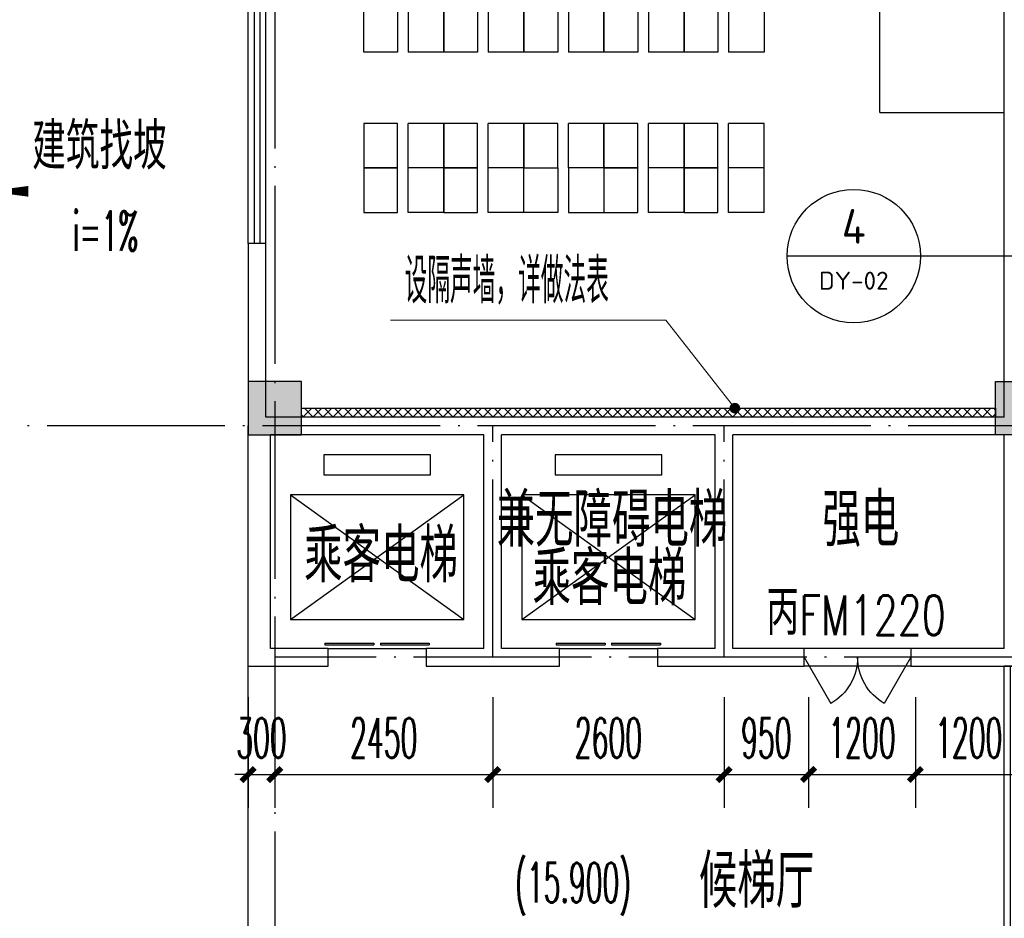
# Model space of a CAD drawing. Extents: x 1779708 to 7299578, y -1121471 to 88434.
# Tile 466 of 656: x 4757449 to 4768517, y -953277 to -943176. Entities that reach past the tile are written whole.
import ezdxf
from ezdxf.enums import TextEntityAlignment as Align

# ---------------------------------------------------------------- set-up
doc = ezdxf.new("R2010")
doc.units = 0
doc.header["$LTSCALE"] = 1000
doc.header["$MEASUREMENT"] = 0
doc.linetypes.add('DOTE', pattern=[2.42, 2, -0.2, 0.02, -0.2])
doc.layers.get('0').update_dxf_attribs({"linetype": 'CONTINUOUS'})
doc.layers.get('Defpoints').update_dxf_attribs({"linetype": 'CONTINUOUS'})
for name, color, linetype in [('a-dims', 7, 'CONTINUOUS'), ('DIM_IDEN', 3, 'CONTINUOUS'), ('DIM_SYMB', 3, 'CONTINUOUS'), ('DOTE', 1, 'DOTE'), ('EVTR', 2, 'CONTINUOUS'), ('FUR', 9, 'CONTINUOUS'), ('PUB_DIM', 3, 'CONTINUOUS'), ('PUB_TEXT', 7, 'CONTINUOUS'), ('SPACE', 7, 'CONTINUOUS'), ('WALL', 255, 'CONTINUOUS'), ('WINDOW', 2, 'CONTINUOUS'), ('WINDOW_TEXT', 7, 'CONTINUOUS'), ('修改', 6, 'CONTINUOUS'), ('墙柱', 2, 'CONTINUOUS'), ('室外构件', 4, 'CONTINUOUS')]:
    doc.layers.add(name, color=color, linetype=linetype)
doc.layers.add('DIM_ELEV', color=3, linetype='CONTINUOUS', lineweight=13)
doc.styles.add('_TCH_DIM', font='SIMPLEX.shx', dxfattribs={"width": 0.7, "bigfont": 'GBCBIG.shx'})
doc.styles.add('_TCH_DIM_T3', font='SIMPLEX.shx', dxfattribs={"width": 0.494118, "bigfont": 'GBCBIG.shx'})
doc.styles.add('_TCH_SPACE', font='SIMPLEX', dxfattribs={"height": 5, "bigfont": 'GBCBIG'})
doc.styles.add('_TCH_WINDOW', font='SIMPLEX', dxfattribs={"height": 3.5, "bigfont": 'GBCBIG'})
doc.styles.get("Standard").update_dxf_attribs({"font": 'GBENOR', "bigfont": 'GBCBIG'})
doc.dimstyles.new('_TCH_ARCH&&150', dxfattribs={"dimtxt": 446.25, "dimasz": 150, "dimexe": 375, "dimexo": 450, "dimgap": 189.375, "dimtad": 1, "dimdec": 0, "dimzin": 0, "dimdsep": 46, "dimtxsty": '_TCH_DIM_T3', "dimblk": 'ARCHTICK', "dimcen": 0.09, "dimdle": 225, "dimclrt": 7, "dimazin": 2, "dimtfac": 1, "dimtdec": 0, "dimtix": 1, "dimtmove": 2, "dimatfit": 3, "dimfxl": 250, "dimtolj": 1, "dimtzin": 0, "dimarcsym": 0})

# ---------------------------------------------------------------- blocks, each defined once
blk = doc.blocks.new('A$C159220C3')
at = {"layer": 'DOTE'}
for p, q in [((68000, 149200), (68000, 7200)), ((86800, 122300), (59600, 122300))]:
    blk.add_line(p, q, dxfattribs=at)
blk = doc.blocks.new('A$C606A0922')
at = {"layer": '墙柱'}
h = blk.add_hatch(color=256, dxfattribs=at)
h.paths.add_polyline_path([(24950, 87000), (25450, 87000), (25450, 87500), (24950, 87500)])
h.paths.add_polyline_path([(66900, 125200), (67500, 125200), (67500, 124600), (66900, 124600)])
h.paths.add_polyline_path([(16600, 125200), (17100, 125200), (17100, 124700), (16600, 124700)])
h.paths.add_polyline_path([(27130, 122900), (27130, 122600), (26430, 122600), (26430, 122900)])
h.paths.add_polyline_path([(54500, 138000), (55000, 138000), (55000, 137500), (54500, 137500)])
h.paths.add_polyline_path([(16600, 87000), (17100, 87000), (17100, 87500), (16600, 87500)])
h.paths.add_polyline_path([(42000, 96300), (42500, 96300), (42500, 96800), (42000, 96800)])
h.paths.add_polyline_path([(58500, 105100), (59000, 105100), (59000, 105600), (58500, 105600)])
h.paths.add_polyline_path([(13000, 93250), (13500, 93250), (13500, 93750), (13000, 93750)])
h.paths.add_polyline_path([(66700, 100900), (67200, 100900), (67200, 101400), (66700, 101400)])
h.paths.add_polyline_path([(20700, 118600), (21200, 118600), (21200, 118100), (20700, 118100)])
h.paths.add_polyline_path([(20700, 112000), (21200, 112000), (21200, 111500), (20700, 111500)])
h.paths.add_polyline_path([(13000, 106150), (13500, 106150), (13500, 105650), (13000, 105650)])
h.paths.add_polyline_path([(20700, 99800), (21200, 99800), (21200, 100300), (20700, 100300)])
h.paths.add_polyline_path([(13000, 87000), (13500, 87000), (13500, 87500), (13000, 87500)])
h.paths.add_polyline_path([(74900, 125200), (75600, 125200), (75600, 124600), (74900, 124600)])
h.paths.add_polyline_path([(54900, 113500), (54400, 113500), (54400, 113000), (54900, 113000)])
h.paths.add_polyline_path([(74900, 96300), (75600, 96300), (75600, 96800), (74900, 96800)])
h.paths.add_polyline_path([(500, 93250), (1000, 93250), (1000, 93750), (500, 93750)])
h.paths.add_polyline_path([(500, 106150), (1000, 106150), (1000, 105650), (500, 105650)])
h.paths.add_polyline_path([(8400, 125200), (8900, 125200), (8900, 124700), (8400, 124700)])
h.paths.add_polyline_path([(66900, 113600), (67500, 113600), (67500, 113000), (66900, 113000)])
h.paths.add_polyline_path([(74900, 113000), (75600, 113000), (75600, 113600), (74900, 113600)])
h.paths.add_polyline_path([(58500, 113000), (59100, 113000), (59100, 113600), (58500, 113600)])
h.paths.add_polyline_path([(66700, 105100), (67200, 105100), (67200, 105600), (66700, 105600)])
h.paths.add_polyline_path([(54400, 105100), (54900, 105100), (54900, 105600), (54400, 105600)])
h.paths.add_polyline_path([(50150, 125200), (50650, 125200), (50650, 124700), (50150, 124700)])
h.paths.add_polyline_path([(46200, 87000), (46700, 87000), (46700, 87500), (46200, 87500)])
h.paths.add_polyline_path([(42500, 99800), (42000, 99800), (42000, 100300), (42500, 100300)])
h.paths.add_polyline_path([(42500, 87000), (42000, 87000), (42000, 87500), (42500, 87500)])
h.paths.add_polyline_path([(24900, 99800), (25400, 99800), (25400, 100300), (24900, 100300)])
h.paths.add_polyline_path([(20700, 106150), (21200, 106150), (21200, 105650), (20700, 105650)])
h.paths.add_polyline_path([(13000, 100300), (13500, 100300), (13500, 99800), (13000, 99800)])
h.paths.add_polyline_path([(16600, 112000), (17100, 112000), (17100, 111500), (16600, 111500)])
h.paths.add_polyline_path([(8200, 112000), (8700, 112000), (8700, 111500), (8200, 111500)])
h.paths.add_polyline_path([(500, 112000), (1000, 112000), (1000, 111500), (500, 111500)])
h.paths.add_polyline_path([(16600, 118600), (17100, 118600), (17100, 118100), (16600, 118100)])
h.paths.add_polyline_path([(8400, 118700), (8900, 118700), (8900, 118100), (8400, 118100)])
h.paths.add_polyline_path([(74900, 99500), (75600, 99500), (75600, 100000), (74900, 100000)])
h.paths.add_polyline_path([(75100, 87000), (75600, 87000), (75600, 87500), (75100, 87500)])
h.paths.add_polyline_path([(66900, 96200), (67500, 96200), (67500, 96800), (66900, 96800)])
h.paths.add_polyline_path([(66950, 87000), (67450, 87000), (67450, 87500), (66950, 87500)])
h.paths.add_polyline_path([(58500, 96200), (59100, 96200), (59100, 96800), (58500, 96800)])
h.paths.add_polyline_path([(58550, 87000), (59050, 87000), (59050, 87500), (58550, 87500)])
h.paths.add_polyline_path([(50150, 99800), (50650, 99800), (50650, 100300), (50150, 100300)])
h.paths.add_polyline_path([(50150, 96300), (50650, 96300), (50650, 96800), (50150, 96800)])
h.paths.add_polyline_path([(50150, 87000), (50650, 87000), (50650, 87500), (50150, 87500)])
h.paths.add_polyline_path([(33100, 99800), (33600, 99800), (33600, 100300), (33100, 100300)])
h.paths.add_polyline_path([(33100, 96300), (33600, 96300), (33600, 96800), (33100, 96800)])
h.paths.add_polyline_path([(24900, 96300), (25400, 96300), (25400, 96800), (24900, 96800)])
h.paths.add_polyline_path([(500, 99800), (1000, 99800), (1000, 100300), (500, 100300)])
h.paths.add_polyline_path([(16600, 96300), (17100, 96300), (17100, 96800), (16600, 96800)])
h.paths.add_polyline_path([(33100, 87000), (33600, 87000), (33600, 87500), (33100, 87500)])
h.paths.add_polyline_path([(500, 87000), (1000, 87000), (1000, 87500), (500, 87500)])
h.paths.add_polyline_path([(74900, 128700), (75600, 128700), (75600, 128200), (74900, 128200)])
h.paths.add_polyline_path([(74900, 138000), (75600, 138000), (75600, 137500), (74900, 137500)])
h.paths.add_polyline_path([(66950, 128700), (67450, 128700), (67450, 128200), (66950, 128200)])
h.paths.add_polyline_path([(66950, 138000), (67450, 138000), (67450, 137500), (66950, 137500)])
h.paths.add_polyline_path([(58500, 125200), (59100, 125200), (59100, 124600), (58500, 124600)])
h.paths.add_polyline_path([(58550, 128700), (59050, 128700), (59050, 128200), (58550, 128200)])
h.paths.add_polyline_path([(58550, 138000), (59050, 138000), (59050, 137500), (58550, 137500)])
h.paths.add_polyline_path([(50150, 128700), (50650, 128700), (50650, 128200), (50150, 128200)])
h.paths.add_polyline_path([(50150, 138000), (50650, 138000), (50650, 137500), (50150, 137500)])
h.paths.add_polyline_path([(42000, 125200), (42500, 125200), (42500, 124700), (42000, 124700)])
h.paths.add_polyline_path([(42000, 128700), (42500, 128700), (42500, 128200), (42000, 128200)])
h.paths.add_polyline_path([(33100, 125200), (33600, 125200), (33600, 124700), (33100, 124700)])
h.paths.add_polyline_path([(25060, 125200), (25660, 125200), (25660, 124800), (25060, 124800)])
h.paths.add_polyline_path([(33100, 128700), (33600, 128700), (33600, 128200), (33100, 128200)])
h.paths.add_polyline_path([(24950, 128700), (25450, 128700), (25450, 128200), (24950, 128200)])
h.paths.add_polyline_path([(0, 125500), (700, 125500), (700, 125000), (0, 125000)])
h.paths.add_polyline_path([(0, 128700), (700, 128700), (700, 128200), (0, 128200)])
h.paths.add_polyline_path([(8150, 128700), (8650, 128700), (8650, 128200), (8150, 128200)])
h.paths.add_polyline_path([(16550, 128700), (17050, 128700), (17050, 128200), (16550, 128200)])
h.paths.add_polyline_path([(42000, 138000), (42500, 138000), (42500, 137500), (42000, 137500)])
h.paths.add_polyline_path([(33100, 138000), (33600, 138000), (33600, 137500), (33100, 137500)])
h.paths.add_polyline_path([(24950, 138000), (25450, 138000), (25450, 137500), (24950, 137500)])
h.paths.add_polyline_path([(16550, 138000), (17050, 138000), (17050, 137500), (16550, 137500)])
h.paths.add_polyline_path([(8150, 138000), (8650, 138000), (8650, 137500), (8150, 137500)])
h.paths.add_polyline_path([(0, 138000), (500, 138000), (500, 137500), (0, 137500)])
h.paths.add_polyline_path([(24950, 51000), (25450, 51000), (25450, 50500), (24950, 50500)])
h.paths.add_polyline_path([(66900, 12800), (67500, 12800), (67500, 13400), (66900, 13400)])
h.paths.add_polyline_path([(16600, 12800), (17100, 12800), (17100, 13300), (16600, 13300)])
h.paths.add_polyline_path([(27130, 15100), (27130, 15400), (26430, 15400), (26430, 15100)])
h.paths.add_polyline_path([(54500, 0), (55000, 0), (55000, 500), (54500, 500)])
h.paths.add_polyline_path([(16600, 51000), (17100, 51000), (17100, 50500), (16600, 50500)])
h.paths.add_polyline_path([(42000, 41700), (42500, 41700), (42500, 41200), (42000, 41200)])
h.paths.add_polyline_path([(58500, 32900), (59000, 32900), (59000, 32400), (58500, 32400)])
h.paths.add_polyline_path([(13000, 44750), (13500, 44750), (13500, 44250), (13000, 44250)])
h.paths.add_polyline_path([(66700, 37100), (67200, 37100), (67200, 36600), (66700, 36600)])
h.paths.add_polyline_path([(20700, 19400), (21200, 19400), (21200, 19900), (20700, 19900)])
h.paths.add_polyline_path([(20700, 26000), (21200, 26000), (21200, 26500), (20700, 26500)])
h.paths.add_polyline_path([(13000, 31850), (13500, 31850), (13500, 32350), (13000, 32350)])
h.paths.add_polyline_path([(20700, 38200), (21200, 38200), (21200, 37700), (20700, 37700)])
h.paths.add_polyline_path([(13000, 51000), (13500, 51000), (13500, 50500), (13000, 50500)])
h.paths.add_polyline_path([(74900, 12800), (75600, 12800), (75600, 13400), (74900, 13400)])
h.paths.add_polyline_path([(54900, 24500), (54400, 24500), (54400, 25000), (54900, 25000)])
h.paths.add_polyline_path([(74900, 41700), (75600, 41700), (75600, 41200), (74900, 41200)])
h.paths.add_polyline_path([(500, 44750), (1000, 44750), (1000, 44250), (500, 44250)])
h.paths.add_polyline_path([(500, 31850), (1000, 31850), (1000, 32350), (500, 32350)])
h.paths.add_polyline_path([(8400, 12800), (8900, 12800), (8900, 13300), (8400, 13300)])
h.paths.add_polyline_path([(66900, 24400), (67500, 24400), (67500, 25000), (66900, 25000)])
h.paths.add_polyline_path([(74900, 25000), (75600, 25000), (75600, 24400), (74900, 24400)])
h.paths.add_polyline_path([(58500, 25000), (59100, 25000), (59100, 24400), (58500, 24400)])
h.paths.add_polyline_path([(66700, 32900), (67200, 32900), (67200, 32400), (66700, 32400)])
h.paths.add_polyline_path([(54400, 32900), (54900, 32900), (54900, 32400), (54400, 32400)])
h.paths.add_polyline_path([(50150, 12800), (50650, 12800), (50650, 13300), (50150, 13300)])
h.paths.add_polyline_path([(46200, 51000), (46700, 51000), (46700, 50500), (46200, 50500)])
h.paths.add_polyline_path([(42500, 38200), (42000, 38200), (42000, 37700), (42500, 37700)])
h.paths.add_polyline_path([(42500, 51000), (42000, 51000), (42000, 50500), (42500, 50500)])
h.paths.add_polyline_path([(24900, 38200), (25400, 38200), (25400, 37700), (24900, 37700)])
h.paths.add_polyline_path([(20700, 31850), (21200, 31850), (21200, 32350), (20700, 32350)])
h.paths.add_polyline_path([(13000, 37700), (13500, 37700), (13500, 38200), (13000, 38200)])
h.paths.add_polyline_path([(16600, 26000), (17100, 26000), (17100, 26500), (16600, 26500)])
h.paths.add_polyline_path([(8200, 26000), (8700, 26000), (8700, 26500), (8200, 26500)])
h.paths.add_polyline_path([(500, 26000), (1000, 26000), (1000, 26500), (500, 26500)])
h.paths.add_polyline_path([(16600, 19400), (17100, 19400), (17100, 19900), (16600, 19900)])
h.paths.add_polyline_path([(8400, 19300), (8900, 19300), (8900, 19900), (8400, 19900)])
h.paths.add_polyline_path([(74900, 38500), (75600, 38500), (75600, 38000), (74900, 38000)])
h.paths.add_polyline_path([(75100, 51000), (75600, 51000), (75600, 50500), (75100, 50500)])
h.paths.add_polyline_path([(66900, 41800), (67500, 41800), (67500, 41200), (66900, 41200)])
h.paths.add_polyline_path([(66950, 51000), (67450, 51000), (67450, 50500), (66950, 50500)])
h.paths.add_polyline_path([(58500, 41800), (59100, 41800), (59100, 41200), (58500, 41200)])
h.paths.add_polyline_path([(58550, 51000), (59050, 51000), (59050, 50500), (58550, 50500)])
h.paths.add_polyline_path([(50150, 38200), (50650, 38200), (50650, 37700), (50150, 37700)])
h.paths.add_polyline_path([(50150, 41700), (50650, 41700), (50650, 41200), (50150, 41200)])
h.paths.add_polyline_path([(50150, 51000), (50650, 51000), (50650, 50500), (50150, 50500)])
h.paths.add_polyline_path([(33100, 38200), (33600, 38200), (33600, 37700), (33100, 37700)])
h.paths.add_polyline_path([(33100, 41700), (33600, 41700), (33600, 41200), (33100, 41200)])
h.paths.add_polyline_path([(24900, 41700), (25400, 41700), (25400, 41200), (24900, 41200)])
h.paths.add_polyline_path([(500, 38200), (1000, 38200), (1000, 37700), (500, 37700)])
h.paths.add_polyline_path([(16600, 41700), (17100, 41700), (17100, 41200), (16600, 41200)])
h.paths.add_polyline_path([(33100, 51000), (33600, 51000), (33600, 50500), (33100, 50500)])
h.paths.add_polyline_path([(500, 51000), (1000, 51000), (1000, 50500), (500, 50500)])
h.paths.add_polyline_path([(74900, 9300), (75600, 9300), (75600, 9800), (74900, 9800)])
h.paths.add_polyline_path([(74900, 0), (75600, 0), (75600, 500), (74900, 500)])
h.paths.add_polyline_path([(66950, 9300), (67450, 9300), (67450, 9800), (66950, 9800)])
h.paths.add_polyline_path([(66950, 0), (67450, 0), (67450, 500), (66950, 500)])
h.paths.add_polyline_path([(58500, 12800), (59100, 12800), (59100, 13400), (58500, 13400)])
h.paths.add_polyline_path([(58550, 9300), (59050, 9300), (59050, 9800), (58550, 9800)])
h.paths.add_polyline_path([(58550, 0), (59050, 0), (59050, 500), (58550, 500)])
h.paths.add_polyline_path([(50150, 9300), (50650, 9300), (50650, 9800), (50150, 9800)])
h.paths.add_polyline_path([(50150, 0), (50650, 0), (50650, 500), (50150, 500)])
h.paths.add_polyline_path([(42000, 12800), (42500, 12800), (42500, 13300), (42000, 13300)])
h.paths.add_polyline_path([(42000, 9300), (42500, 9300), (42500, 9800), (42000, 9800)])
h.paths.add_polyline_path([(33100, 12800), (33600, 12800), (33600, 13300), (33100, 13300)])
h.paths.add_polyline_path([(25060, 12800), (25660, 12800), (25660, 13200), (25060, 13200)])
h.paths.add_polyline_path([(33100, 9300), (33600, 9300), (33600, 9800), (33100, 9800)])
h.paths.add_polyline_path([(24950, 9300), (25450, 9300), (25450, 9800), (24950, 9800)])
h.paths.add_polyline_path([(0, 12500), (700, 12500), (700, 13000), (0, 13000)])
h.paths.add_polyline_path([(0, 9300), (700, 9300), (700, 9800), (0, 9800)])
h.paths.add_polyline_path([(8150, 9300), (8650, 9300), (8650, 9800), (8150, 9800)])
h.paths.add_polyline_path([(16550, 9300), (17050, 9300), (17050, 9800), (16550, 9800)])
h.paths.add_polyline_path([(42000, 0), (42500, 0), (42500, 500), (42000, 500)])
h.paths.add_polyline_path([(33100, 0), (33600, 0), (33600, 500), (33100, 500)])
h.paths.add_polyline_path([(24950, 0), (25450, 0), (25450, 500), (24950, 500)])
h.paths.add_polyline_path([(16550, 0), (17050, 0), (17050, 500), (16550, 500)])
h.paths.add_polyline_path([(8150, 0), (8650, 0), (8650, 500), (8150, 500)])
h.paths.add_polyline_path([(0, 0), (500, 0), (500, 500), (0, 500)])
for points in [[(58500, 113000), (59100, 113000), (59100, 113600), (58500, 113600)], [(66900, 113600), (67500, 113600), (67500, 113000), (66900, 113000)]]:
    blk.add_lwpolyline(points, close=True, dxfattribs=at)
blk = doc.blocks.new('zy')
at = {"layer": 'FUR', "color": 253}
for p, q in [((3615193, -1996551), (3615193, -1997051)), ((3615593, -1996551), (3615593, -1997051))]:
    blk.add_line(p, q, dxfattribs=at)
blk.add_lwpolyline([(3614693, -1996551), (3615073, -1996551), (3615073, -1997051), (3614693, -1997051)], close=True, dxfattribs=at)
blk = doc.blocks.new('A$C62770E1D')
at = {"layer": 'FUR'}
for p, q in [((2700, 7600), (2300, 7600)), ((3600, 7600), (3200, 7600)), ((4100, 7600), (4500, 7600)), ((5400, 7600), (5000, 7600)), ((6300, 7600), (5900, 7600)), ((2700, 7100), (2300, 7100)), ((2700, 7100), (2300, 7100)), ((2700, 7100), (2300, 7100)), ((2700, 7100), (2300, 7100)), ((3600, 7100), (3200, 7100)), ((3600, 7100), (3200, 7100)), ((4500, 7100), (4100, 7100)), ((5400, 7100), (5000, 7100)), ((6300, 7100), (5900, 7100)), ((2700, 6600), (2300, 6600)), ((3600, 6600), (3200, 6600)), ((4500, 6600), (4100, 6600)), ((5400, 6600), (5000, 6600)), ((6300, 6600), (5900, 6600)), ((2700, 5800), (2300, 5800)), ((3600, 5800), (3200, 5800)), ((4500, 5800), (4100, 5800)), ((5400, 5800), (5000, 5800)), ((6300, 5800), (5900, 5800)), ((2700, 1850), (2300, 1850)), ((3600, 1850), (3200, 1850)), ((4500, 1850), (4100, 1850)), ((5400, 1850), (5000, 1850)), ((6300, 1850), (5900, 1850)), ((2700, 1050), (2300, 1050)), ((3600, 1050), (3200, 1050)), ((4500, 1050), (4100, 1050)), ((5400, 1050), (5000, 1050)), ((6300, 1050), (5900, 1050)), ((2700, 550), (2300, 550)), ((2700, 550), (2300, 550)), ((3600, 550), (3200, 550)), ((3600, 550), (3200, 550)), ((4500, 550), (4100, 550)), ((5400, 550), (5000, 550)), ((6300, 550), (5900, 550)), ((2700, 50), (2300, 50)), ((3600, 50), (3200, 50)), ((5400, 50), (5000, 50)), ((6300, 50), (5900, 50))]:
    blk.add_line(p, q, dxfattribs=at)
at = {"layer": 'FUR', "color": 9}
for p, q in [((7600, 1175), (7600, 6175)), ((7600, 6175), (9000, 6175)), ((7600, 1175), (9000, 1175))]:
    blk.add_line(p, q, dxfattribs=at)
at = {"layer": 'FUR', "color": 253}
for p, q in [((4100, 550), (4100, 50)), ((4500, 550), (4500, 50)), ((4100, 50), (4500, 50))]:
    blk.add_line(p, q, dxfattribs=at)
at = {"layer": 'FUR'}
for points in [[(2300, 4300), (2700, 4300)], [(3200, 4300), (3600, 4300)], [(4100, 4300), (4500, 4300)], [(5000, 4300), (5400, 4300)], [(6300, 4300), (5900, 4300)], [(2300, 3350), (2700, 3350)], [(3200, 3350), (3600, 3350)], [(4100, 3350), (4500, 3350)], [(5000, 3350), (5400, 3350)], [(6300, 3350), (5900, 3350)]]:
    blk.add_lwpolyline(points, dxfattribs=at)
at = {"layer": 'FUR', "color": 253}
blk.add_lwpolyline([(3600, 550), (3980, 550), (3980, 50), (3600, 50)], close=True, dxfattribs=at)
at = {"layer": 'FUR', "xscale": -1, "rotation": 180}
for p in [(-3612893, -1989451), (-3611993, -1989451), (-3611093, -1989451)]:
    blk.add_blockref('zy', p, dxfattribs=at)
at = {"layer": 'FUR'}
for p in [(-3610193, 2004151), (-3609293, 2004151), (-3612893, 2003651), (-3611993, 2003651), (-3611093, 2003651), (-3610193, 2003651), (-3609293, 2003651), (-3612893, 2002351), (-3611993, 2002351), (-3611093, 2002351), (-3610193, 2002351), (-3609293, 2002351), (-3612893, 2001851), (-3611993, 2001851), (-3611093, 2001851), (-3610193, 2001851), (-3609293, 2001851), (-3612893, 2001351), (-3611993, 2001351), (-3611093, 2001351), (-3610193, 2001351), (-3609293, 2001351), (-3612893, 1999901), (-3611993, 1999901), (-3611093, 1999901), (-3610193, 1999901), (-3609293, 1999901), (-3612893, 1999401), (-3611993, 1999401), (-3611093, 1999401), (-3610193, 1999401), (-3609293, 1999401), (-3612893, 1998901), (-3611993, 1998901), (-3611093, 1998901), (-3610193, 1998901), (-3609293, 1998901)]:
    blk.add_blockref('zy', p, dxfattribs=at)
at = {"layer": 'FUR', "extrusion": (0, 0, -1), "zscale": -1, "rotation": 180}
for p in [(3612893, -1996001), (3611993, -1996001), (3611093, -1996001), (3610193, -1996001), (3609293, -1996001), (3612893, -1996501), (3611993, -1996501), (3610193, -1996501), (3609293, -1996501)]:
    blk.add_blockref('zy', p, dxfattribs=at)
blk = doc.blocks.new('$DorLib2D$00000127')
at = {"color": 0, "linetype": 'Continuous'}
for p, q in [((-0.033, 0.795, -93.75), (-0.533, 0.795, -93.75)), ((-0.533, 0.795, -93.75), (-0.533, 0.69, -93.75)), ((-0.033, 0.795, -93.75), (-0.033, 0.69, -93.75)), ((0.033, 0.795, -93.75), (0.033, 0.69, -93.75)), ((0.533, 0.795, -93.75), (0.033, 0.795, -93.75)), ((0.533, 0.795, -93.75), (0.533, 0.69, -93.75)), ((-0.033, 0.69, -93.75), (-0.533, 0.69, -93.75)), ((0.533, 0.69, -93.75), (0.033, 0.69, -93.75)), ((0.5, 0.5, -93.75), (-0.5, 0.5, -93.75))]:
    blk.add_line(p, q, dxfattribs=at)
blk = doc.blocks.new('$DorLib2D$00000231')
at = {"color": 0}
for p, q in [((-0.5, 0), (-0.25, 0.433)), ((0.5, 0), (0.25, 0.433))]:
    blk.add_line(p, q, dxfattribs=at)
for centre, start, end in [((-0.5, 0), 0, 60), ((0.5, 0), 120, 180)]:
    blk.add_arc(centre, 0.5, start, end, dxfattribs=at)
blk = doc.blocks.new('$WINLIB2D$00000001')
at = {"color": 0}
for points in [[(-0.5, 0.5), (-0.5, -0.5)], [(-0.5, 0.5), (0.5, 0.5)], [(0.5, -0.5), (0.5, 0.5)], [(0.5, 0.1667), (-0.5, 0.1667)], [(0.5, -0.1667), (-0.5, -0.1667)], [(-0.5, -0.5), (0.5, -0.5)]]:
    blk.add_lwpolyline(points, dxfattribs=at)
blk = doc.blocks.new('_ArchTick')
at = {"color": 0, "linetype": 'ByBlock', "const_width": 0.4}
blk.add_lwpolyline([(-0.5, -0.5), (0.5, 0.5)], dxfattribs=at)
blk = doc.blocks.new('*D5534')
at = {"layer": 'Defpoints', "color": 0, "transparency": 16777216}
for p in [(4760017, -950343), (4760317, -950343), (4760317, -951661)]:
    blk.add_point(p, dxfattribs=at)
at = {"layer": 'PUB_DIM', "color": 0, "lineweight": -2, "transparency": 16777216}
for p, q in [((4760017, -950793), (4760017, -952036)), ((4760317, -950793), (4760317, -952036)), ((4760017, -951661), (4759867, -951661)), ((4760017, -951661), (4760317, -951661)), ((4760317, -951661), (4760467, -951661))]:
    blk.add_line(p, q, dxfattribs=at)
at = {"layer": 'PUB_DIM', "color": 0, "lineweight": -2, "transparency": 16777216, "xscale": 150, "yscale": 150, "zscale": 150}
blk.add_blockref('_ArchTick', (4760017, -951661), dxfattribs=at)
at = {"layer": 'PUB_DIM', "color": 0, "lineweight": -2, "transparency": 16777216, "xscale": 150, "yscale": 150, "zscale": 150, "rotation": 180}
blk.add_blockref('_ArchTick', (4760317, -951661), dxfattribs=at)
at = {"layer": 'PUB_DIM', "color": 7, "transparency": 16777216, "insert": (4760167, -951249), "char_height": 446.2, "attachment_point": 5, "style": '_TCH_DIM_T3'}
blk.add_mtext('\\A1;300', dxfattribs=at)
blk = doc.blocks.new('*D5535')
at = {"layer": 'Defpoints', "color": 0, "transparency": 16777216}
for p in [(4760317, -950343), (4762767, -950343), (4762767, -951661)]:
    blk.add_point(p, dxfattribs=at)
at = {"layer": 'PUB_DIM', "color": 0, "lineweight": -2, "transparency": 16777216}
for p, q in [((4760317, -950793), (4760317, -952036)), ((4762767, -950793), (4762767, -952036)), ((4760092, -951661), (4762992, -951661))]:
    blk.add_line(p, q, dxfattribs=at)
at = {"layer": 'PUB_DIM', "color": 0, "lineweight": -2, "transparency": 16777216, "xscale": 150, "yscale": 150, "zscale": 150, "rotation": 180}
blk.add_blockref('_ArchTick', (4760317, -951661), dxfattribs=at)
at = {"layer": 'PUB_DIM', "color": 0, "lineweight": -2, "transparency": 16777216, "xscale": 150, "yscale": 150, "zscale": 150}
blk.add_blockref('_ArchTick', (4762767, -951661), dxfattribs=at)
at = {"layer": 'PUB_DIM', "color": 7, "transparency": 16777216, "insert": (4761542, -951249), "char_height": 446.2, "attachment_point": 5, "style": '_TCH_DIM_T3'}
blk.add_mtext('\\A1;2450', dxfattribs=at)
blk = doc.blocks.new('*D5536')
at = {"layer": 'Defpoints', "color": 0, "transparency": 16777216}
for p in [(4762767, -950343), (4765367, -950343), (4765367, -951661)]:
    blk.add_point(p, dxfattribs=at)
at = {"layer": 'PUB_DIM', "color": 0, "lineweight": -2, "transparency": 16777216}
for p, q in [((4762767, -950793), (4762767, -952036)), ((4765367, -950793), (4765367, -952036)), ((4762542, -951661), (4765592, -951661))]:
    blk.add_line(p, q, dxfattribs=at)
at = {"layer": 'PUB_DIM', "color": 0, "lineweight": -2, "transparency": 16777216, "xscale": 150, "yscale": 150, "zscale": 150, "rotation": 180}
blk.add_blockref('_ArchTick', (4762767, -951661), dxfattribs=at)
at = {"layer": 'PUB_DIM', "color": 0, "lineweight": -2, "transparency": 16777216, "xscale": 150, "yscale": 150, "zscale": 150}
blk.add_blockref('_ArchTick', (4765367, -951661), dxfattribs=at)
at = {"layer": 'PUB_DIM', "color": 7, "transparency": 16777216, "insert": (4764067, -951249), "char_height": 446.2, "attachment_point": 5, "style": '_TCH_DIM_T3'}
blk.add_mtext('\\A1;2600', dxfattribs=at)
blk = doc.blocks.new('*D5537')
at = {"layer": 'Defpoints', "color": 0, "transparency": 16777216}
for p in [(4765367, -950343), (4766317, -950343), (4766317, -951661)]:
    blk.add_point(p, dxfattribs=at)
at = {"layer": 'PUB_DIM', "color": 0, "lineweight": -2, "transparency": 16777216}
for p, q in [((4765367, -950793), (4765367, -952036)), ((4766317, -950793), (4766317, -952036)), ((4765142, -951661), (4766542, -951661))]:
    blk.add_line(p, q, dxfattribs=at)
at = {"layer": 'PUB_DIM', "color": 0, "lineweight": -2, "transparency": 16777216, "xscale": 150, "yscale": 150, "zscale": 150, "rotation": 180}
blk.add_blockref('_ArchTick', (4765367, -951661), dxfattribs=at)
at = {"layer": 'PUB_DIM', "color": 0, "lineweight": -2, "transparency": 16777216, "xscale": 150, "yscale": 150, "zscale": 150}
blk.add_blockref('_ArchTick', (4766317, -951661), dxfattribs=at)
at = {"layer": 'PUB_DIM', "color": 7, "transparency": 16777216, "insert": (4765842, -951249), "char_height": 446.2, "attachment_point": 5, "style": '_TCH_DIM_T3'}
blk.add_mtext('\\A1;950', dxfattribs=at)
blk = doc.blocks.new('*D5538')
at = {"layer": 'Defpoints', "color": 0, "transparency": 16777216}
for p in [(4766317, -950343), (4767517, -950343), (4767517, -951661)]:
    blk.add_point(p, dxfattribs=at)
at = {"layer": 'PUB_DIM', "color": 0, "lineweight": -2, "transparency": 16777216}
for p, q in [((4766317, -950793), (4766317, -952036)), ((4767517, -950793), (4767517, -952036)), ((4766092, -951661), (4767742, -951661))]:
    blk.add_line(p, q, dxfattribs=at)
at = {"layer": 'PUB_DIM', "color": 0, "lineweight": -2, "transparency": 16777216, "xscale": 150, "yscale": 150, "zscale": 150, "rotation": 180}
blk.add_blockref('_ArchTick', (4766317, -951661), dxfattribs=at)
at = {"layer": 'PUB_DIM', "color": 0, "lineweight": -2, "transparency": 16777216, "xscale": 150, "yscale": 150, "zscale": 150}
blk.add_blockref('_ArchTick', (4767517, -951661), dxfattribs=at)
at = {"layer": 'PUB_DIM', "color": 7, "transparency": 16777216, "insert": (4766917, -951249), "char_height": 446.2, "attachment_point": 5, "style": '_TCH_DIM_T3'}
blk.add_mtext('\\A1;1200', dxfattribs=at)
blk = doc.blocks.new('*D5539')
at = {"layer": 'Defpoints', "color": 0, "transparency": 16777216}
for p in [(4767517, -950343), (4768717, -950343), (4768717, -951661)]:
    blk.add_point(p, dxfattribs=at)
at = {"layer": 'PUB_DIM', "color": 0, "lineweight": -2, "transparency": 16777216}
for p, q in [((4767517, -950793), (4767517, -952036)), ((4768717, -950793), (4768717, -952036)), ((4767292, -951661), (4768942, -951661))]:
    blk.add_line(p, q, dxfattribs=at)
at = {"layer": 'PUB_DIM', "color": 0, "lineweight": -2, "transparency": 16777216, "xscale": 150, "yscale": 150, "zscale": 150, "rotation": 180}
blk.add_blockref('_ArchTick', (4767517, -951661), dxfattribs=at)
at = {"layer": 'PUB_DIM', "color": 0, "lineweight": -2, "transparency": 16777216, "xscale": 150, "yscale": 150, "zscale": 150}
blk.add_blockref('_ArchTick', (4768717, -951661), dxfattribs=at)
at = {"layer": 'PUB_DIM', "color": 7, "transparency": 16777216, "insert": (4768117, -951249), "char_height": 446.2, "attachment_point": 5, "style": '_TCH_DIM_T3'}
blk.add_mtext('\\A1;1200', dxfattribs=at)

msp = doc.modelspace()

# ---------------------------------------------------------------- hatches: boundary and pattern name
at = {"layer": 'FUR'}
h = msp.add_hatch(dxfattribs=at)
h.set_pattern_fill('ANSI37', color=9, scale=50, style=0)
h.set_pattern_definition([(45, (126150, 0), (-56.1266008, 56.1266008), []), (135, (126150, 0), (-56.1266008, -56.1266008), [])])
h.paths.add_polyline_path([(4768417.1, -947643.3), (4768417.1, -947543.3), (4760617.1, -947543.3), (4760617.1, -947643.3)])

# ---------------------------------------------------------------- linework, layer by layer
at = {"layer": 'DIM_ELEV'}
for p, q in [((4764710.8, -946555.5), (4761618.3, -946555.5)), ((4765487.9, -947543.3), (4764710.8, -946555.5))]:
    msp.add_line(p, q, dxfattribs=at)
at = {"layer": 'DIM_ELEV', "const_width": 60}
msp.add_lwpolyline([(4765506.5, -947566.9, 1), (4765469.4, -947519.7, 1)], format="xyb", close=True, dxfattribs=at)
at = {"layer": 'DIM_IDEN'}
for p, q in [((4767574.9, -945834.1), (4766074.9, -945834.1)), ((4769844.8, -945834.1), (4767574.9, -945834.1))]:
    msp.add_line(p, q, dxfattribs=at)
msp.add_circle((4766824.9, -945834.1), 750, dxfattribs=at)
at = {"layer": 'DIM_SYMB'}
msp.add_lwpolyline([(4759180.5, -945105.6, 0, 0, 0), (4757095.6, -945105.6, 0, 120, 0), (4757545.6, -945105.6, 0, 0, 0)], format="xyseb", dxfattribs=at)
at = {"layer": 'DOTE'}
for p, q in [((4762767.1, -950343.3), (4762767.1, -947743.3)), ((4765367.1, -950343.3), (4765367.1, -947743.3)), ((4768717.1, -950343.3), (4760317.1, -950343.3))]:
    msp.add_line(p, q, dxfattribs=at)
at = {"layer": 'EVTR'}
for p, q in [((4760867.1, -948068.3), (4760867.1, -948293.3)), ((4762067.1, -948068.3), (4760867.1, -948068.3)), ((4762067.1, -948293.3), (4762067.1, -948068.3)), ((4763467.1, -948068.3), (4763467.1, -948293.3)), ((4764667.1, -948068.3), (4763467.1, -948068.3)), ((4764667.1, -948293.3), (4764667.1, -948068.3)), ((4760867.1, -948293.3), (4762067.1, -948293.3)), ((4763467.1, -948293.3), (4764667.1, -948293.3)), ((4760492.1, -948518.3), (4760492.1, -949918.3)), ((4762442.1, -948518.3), (4760492.1, -948518.3)), ((4760492.1, -948518.3), (4762442.1, -949918.3)), ((4760492.1, -949918.3), (4762442.1, -948518.3)), ((4762442.1, -949918.3), (4762442.1, -948518.3)), ((4763092.1, -948518.3), (4763092.1, -949918.3)), ((4765042.1, -948518.3), (4763092.1, -948518.3)), ((4763092.1, -948518.3), (4765042.1, -949918.3)), ((4763092.1, -949918.3), (4765042.1, -948518.3)), ((4765042.1, -949918.3), (4765042.1, -948518.3)), ((4760492.1, -949918.3), (4762442.1, -949918.3)), ((4763092.1, -949918.3), (4765042.1, -949918.3))]:
    msp.add_line(p, q, dxfattribs=at)
at = {"layer": 'FUR', "color": 9}
msp.add_lwpolyline([(4760617.1, -947643.3), (4760617.1, -947543.3), (4768417.1, -947543.3), (4768417.1, -947643.3)], close=True, dxfattribs=at)
at = {"layer": 'WALL'}
for p, q in [((4768517.1, -947643.3), (4768517.1, -935843.3)), ((4760217.1, -945693.3), (4760017.1, -945693.3)), ((4760017.1, -945693.3), (4760017.1, -947743.3)), ((4760217.1, -947643.3), (4760217.1, -945693.3)), ((4762767.1, -947643.3), (4760217.1, -947643.3)), ((4765367.1, -947643.3), (4762767.1, -947643.3)), ((4768517.1, -947643.3), (4765367.1, -947643.3)), ((4760017.1, -950443.3), (4760017.1, -947743.3)), ((4762667.1, -947843.3), (4760267.1, -947843.3)), ((4760267.1, -950243.3), (4760267.1, -947843.3)), ((4762667.1, -950243.3), (4762667.1, -947843.3)), ((4762867.1, -950243.3), (4762867.1, -947843.3)), ((4765267.1, -947843.3), (4762867.1, -947843.3)), ((4765267.1, -950243.3), (4765267.1, -947843.3)), ((4765467.1, -950243.3), (4765467.1, -947843.3)), ((4768517.1, -947843.3), (4765467.1, -947843.3)), ((4768517.1, -948543.3), (4768517.1, -947843.3)), ((4768517.1, -950243.3), (4768517.1, -948543.3)), ((4760917.1, -950243.3), (4760267.1, -950243.3)), ((4760917.1, -950443.3), (4760917.1, -950243.3)), ((4762667.1, -950243.3), (4762017.1, -950243.3)), ((4762017.1, -950243.3), (4762017.1, -950443.3)), ((4763517.1, -950243.3), (4762867.1, -950243.3)), ((4763517.1, -950443.3), (4763517.1, -950243.3)), ((4765267.1, -950243.3), (4764617.1, -950243.3)), ((4764617.1, -950243.3), (4764617.1, -950443.3)), ((4766268.1, -950243.3), (4765467.1, -950243.3)), ((4766268.1, -950443.3), (4766268.1, -950243.3)), ((4768517.1, -950243.3), (4767468.1, -950243.3)), ((4767468.1, -950243.3), (4767468.1, -950443.3)), ((4760017.1, -950443.3), (4760917.1, -950443.3)), ((4762017.1, -950443.3), (4762767.1, -950443.3)), ((4762767.1, -950443.3), (4763517.1, -950443.3)), ((4764617.1, -950443.3), (4765367.1, -950443.3)), ((4765367.1, -950443.3), (4766268.1, -950443.3)), ((4767468.1, -950443.3), (4768517.1, -950443.3)), ((4768517.1, -950443.3), (4768717.1, -950443.3))]:
    msp.add_line(p, q, dxfattribs=at)
at = {"layer": 'WINDOW'}
for p, q in [((4767468.1, -950243.3), (4766268.1, -950243.3)), ((4767468.1, -950443.3), (4766268.1, -950443.3))]:
    msp.add_line(p, q, dxfattribs=at)
at = {"layer": '室外构件'}
msp.add_line((4760017.1, -959443.3), (4760017.1, -950443.3), dxfattribs=at)

# ---------------------------------------------------------------- block references
at = {"layer": 'FUR', "color": 9}
msp.add_blockref('A$C62770E1D', (4759517.1, -945393.3), dxfattribs=at)
at = {"layer": 'WINDOW'}
ref = msp.add_blockref('$WINLIB2D$00000001', (4760117.1, -941693.3), dxfattribs=dict(at, xscale=8000, yscale=-200, zscale=8000, rotation=90))
ref.add_attrib('A', 'LC8021', (4759827.7, -942465.8), dxfattribs={"layer": 'WINDOW_TEXT', "height": 446.25, "rotation": 90, "style": '_TCH_WINDOW', "width": 0.705882})
for name, p, xscale, yscale, zscale, rotation in [('$DorLib2D$00000127', (4761467.1, -950343.3), 1100, -200, 1100, 180.0000000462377), ('$DorLib2D$00000127', (4764067.1, -950343.3), 1100, -200, 1100, 180.0000000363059), ('$DorLib2D$00000231', (4766868.1, -950343.3), -1200, 1200, -1200, 180.0000000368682)]:
    msp.add_blockref(name, p, dxfattribs=dict(at, xscale=xscale, yscale=yscale, zscale=zscale, rotation=rotation))
ref = msp.add_blockref('$WINLIB2D$00000001', (4768617.1, -952843.3), dxfattribs=dict(at, xscale=4800, yscale=200, zscale=4800, rotation=90.00000000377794))
ref.add_attrib('A', 'LC4821', (4769352.7, -953615.8), dxfattribs={"layer": 'WINDOW_TEXT', "height": 446.25, "rotation": 90, "style": '_TCH_WINDOW', "width": 0.705882})
at = {"layer": '修改'}
for name, p in [('A$C159220C3', (4692317.1, -1070043.3)), ('A$C606A0922', (4701517.1, -1060843.3))]:
    msp.add_blockref(name, p, dxfattribs=at)

# ---------------------------------------------------------------- texts
at = {"layer": 'a-dims'}
msp.add_text('建筑找坡', height=525, dxfattribs=at).set_placement((4757589.8, -944861.4))
at = {"layer": 'a-dims', "style": '_TCH_DIM', "width": 0.494118}
msp.add_text('i=1%', height=446.25, dxfattribs=at).set_placement((4758045.8, -945775.7))
at = {"layer": 'PUB_TEXT', "color": 7}
msp.add_text('4', height=390.3, dxfattribs=at).set_placement((4766689.9, -945695.1), (4766959.8, -945695.1), align=Align.FIT)
at = {"layer": 'PUB_TEXT', "color": 7, "style": '_TCH_DIM'}
for s, height, width, p in [('设隔声墙，详做法表', 506.38, 0.7, (4761775.8, -946364.5)), ('(15.900)', 446.25, 0.494118, (4763017.9, -953098.8))]:
    msp.add_text(s, height=height, dxfattribs=dict(at, width=width)).set_placement(p)
at = {"layer": 'PUB_TEXT', "color": 7, "width": 1.026321}
msp.add_text('DY-02', height=201.87, dxfattribs=at).set_placement((4766433.5, -946211.1), (4767216.3, -946211.1), align=Align.FIT)
at = {"layer": 'SPACE', "style": '_TCH_SPACE'}
for s, p in [('兼无障碍电梯', (4762811.3, -949100.5)), ('强电', (4766473, -949098.5)), ('乘客电梯', (4760646.7, -949500.3)), ('乘客电梯', (4763214.4, -949758)), ('候梯厅', (4765083.9, -953159.9))]:
    msp.add_text(s, height=600, dxfattribs=at).set_placement(p)
at = {"layer": 'WINDOW_TEXT', "style": '_TCH_WINDOW'}
msp.add_text('丙', height=506.4, rotation=0, dxfattribs=at).set_placement((4765843.7, -950093.3))
at = {"layer": 'WINDOW_TEXT', "style": '_TCH_WINDOW', "width": 0.705882}
msp.add_text('FM1220', height=446.25, rotation=0, dxfattribs=at).set_placement((4766212.4, -950093.3))

# ---------------------------------------------------------------- dimensions: what is measured, and where the dimension line sits
at = {"layer": 'PUB_DIM'}
for p1, p2, picture, middle in [((4760017.1, -950343.3), (4760317.1, -950343.3), '*D5534', (4760167.1, -951248.9)), ((4760317.1, -950343.3), (4762767.1, -950343.3), '*D5535', (4761542.1, -951248.9)), ((4762767.1, -950343.3), (4765367.1, -950343.3), '*D5536', (4764067.1, -951248.9)), ((4765367.1, -950343.3), (4766317.1, -950343.3), '*D5537', (4765842.1, -951248.9)), ((4766317.1, -950343.3), (4767517.1, -950343.3), '*D5538', (4766917.1, -951248.9)), ((4767517.1, -950343.3), (4768717.1, -950343.3), '*D5539', (4768117.1, -951248.9))]:
    dim = msp.add_aligned_dim(p1=p1, p2=p2, distance=-1318.1, dimstyle='_TCH_ARCH&&150', dxfattribs=at)
    dim.commit()
    dim.dimension.update_dxf_attribs({"geometry": picture, "text_midpoint": middle})

doc.saveas('drawing.dxf')
